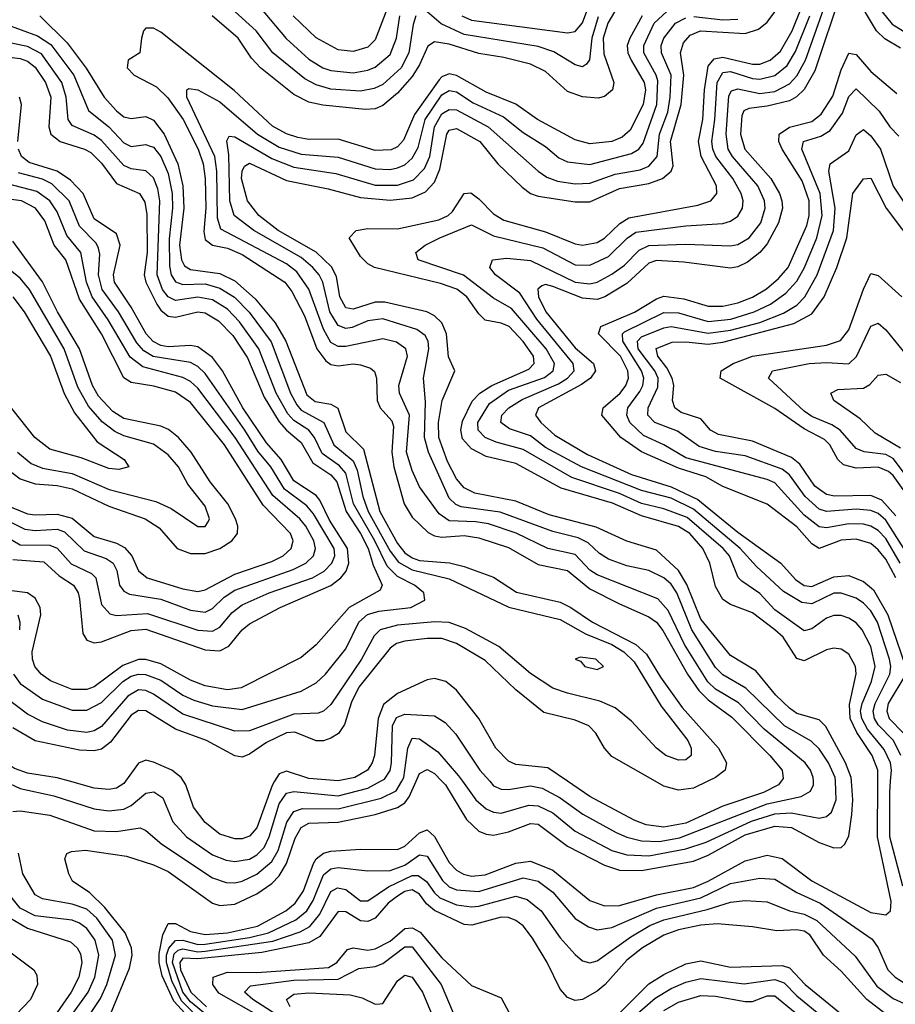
# Model space of a CAD drawing. Header units: inches. Extents: x 884549 to 1028252, y 526810 to 653624.
# Tile 325 of 656: x 891129 to 893496, y 629397 to 632060. Entities that reach past the tile are written whole.
import ezdxf

# ---------------------------------------------------------------- set-up
doc = ezdxf.new("R2010")
doc.units = ezdxf.units.IN
doc.header["$MEASUREMENT"] = 0
doc.layers.add('A8692', color=7, linetype='Continuous')
doc.layers.add('A8693', color=7, linetype='Continuous')

msp = doc.modelspace()

# ---------------------------------------------------------------- linework, layer by layer
at = {"layer": 'A8692', "color": 5}
for points, elevation in [([(891087.5, 630000), (891130, 629980.8), (891220.9, 629960.9), (891330, 629925.6), (891370, 629920.3), (891410, 629924.8), (891430, 629934.8), (891470, 629967.5), (891491.6, 629971.6), (891515.3, 629955.3), (891543, 629890), (891579.4, 629850), (891650, 629801.4), (891686.5, 629786.5), (891710, 629782.9), (891750, 629789.8), (891770, 629801.2), (891790, 629821.3), (891803.2, 629850), (891830, 629939.1), (891850, 629968.1), (891870, 629972.4), (891990, 629960.9), (892070, 629981.6), (892104.3, 630000)], 3460), ([(891110, 629918.2), (891130, 629920.5), (891210, 629908.3), (891330, 629866), (891390, 629864.4), (891453.9, 629873.9), (891470, 629867.3), (891513, 629830), (891650, 629739.1), (891686.4, 629726.4), (891710, 629725.7), (891730, 629729.8), (891770, 629749), (891810, 629782.7), (891827.5, 629812.5), (891850.4, 629889.6), (891870, 629918.5), (891893.3, 629926.7), (891990, 629925.3), (892105.6, 629954.4), (892146.2, 629973.8), (892161.7, 630000)], 3440), ([(891374.5, 629370), (891425.7, 629494.3), (891432.8, 629530), (891431, 629550), (891413.4, 629590), (891358.6, 629658.6), (891317.9, 629697.9), (891271.6, 629730), (891261, 629750), (891250.9, 629790), (891255.6, 629804.4), (891269, 629810), (891306.1, 629813.9), (891417.3, 629797.3), (891490, 629774.3), (891530, 629755.8), (891650, 629670.4), (891670, 629664.1), (891710, 629668.1), (891770, 629695.2), (891810, 629723.5), (891830, 629744.3), (891850, 629777.5), (891873.8, 629846.2), (891890, 629875.1), (891910, 629886.6), (891990, 629889.5), (892090, 629910), (892150, 629928.7), (892170, 629941.9), (892182, 629958), (892200.6, 630000)], 3420), ([(891414.5, 630000), (891410, 629993.8), (891390, 629981), (891370, 629977.5), (891330, 629981.8), (891263.4, 630000)], 3480), ([(891595.9, 629350), (891545.7, 629405.7), (891513.4, 629473.4), (891505.3, 629510), (891505.6, 629534.4), (891515.6, 629584.4), (891530, 629615), (891550, 629615.8), (891590, 629593.7), (891630, 629585.9), (891690.6, 629590), (891771.9, 629608.1), (891848.2, 629650), (891873.3, 629670), (891896.1, 629703.9), (891922.8, 629777.2), (891930.1, 629789.9), (891950, 629805.5), (891970, 629810.8), (892050, 629816.3), (892150, 629815.3), (892170, 629824.1), (892210, 629860.2), (892230, 629868.4), (892250, 629851.1), (892290, 629780.3), (892310, 629759.2), (892328.4, 629748.4), (892350, 629743.7), (892387.1, 629747.1), (892470, 629778.8), (892510, 629783.8), (892570, 629760), (892670, 629677.3), (892710, 629662.8), (892750, 629663.7), (892850, 629693.3), (892950, 629712.6), (892990, 629729.5), (893090, 629785), (893150, 629800.6), (893190, 629790.9), (893270, 629730.8), (893430, 629644.9), (893470, 629639.1), (893483, 629650), (893485, 629675), (893447.5, 629850), (893448.6, 630000)], 3380), ([(891817.8, 630000), (891811.2, 629988.8), (891770, 629873.7), (891750, 629851.7), (891730, 629844.7), (891710, 629844), (891670, 629857.1), (891630, 629888.3), (891598.9, 629930), (891577.6, 629990), (891571.4, 630000)], 3480), ([(892270.1, 630000), (892279.6, 629990), (892336.2, 629896.2), (892370, 629864.9), (892390, 629856.6), (892410, 629854.7), (892450, 629863.5), (892510, 629885.8), (892530, 629884.2), (892610, 629824.9), (892710, 629773.5), (892750, 629759.9), (892810, 629758.6), (892950, 629784.2), (892990, 629800.5), (893090, 629855.2), (893170, 629878.6), (893215.2, 629875.2), (893290, 629834.8), (893330, 629819.9), (893350, 629820.7), (893359.3, 629830), (893370, 629852.4), (893378.9, 629910), (893381, 629950), (893377.3, 630000)], 3420), ([(892325.6, 630000), (892361.9, 629950), (892390, 629925.5), (892410, 629916.4), (892430, 629914), (892504.8, 629935.2), (892530, 629934), (892570, 629914.8), (892630, 629864.8), (892730, 629813.1), (892770, 629801.2), (892830, 629798.5), (892930, 629817.3), (892984.5, 629835.5), (893107.6, 629892.4), (893170, 629911.7), (893214.6, 629914.6), (893290, 629900.4), (893310, 629904.4), (893323.5, 629916.5), (893335.8, 629950), (893334, 630000)], 3440), ([(892399.4, 630000), (892410, 629988.1), (892430, 629979), (892450, 629978.1), (892510, 629987.7), (892541.1, 629981.1), (892590, 629955), (892651.2, 629911.2), (892741.7, 629861.7), (892770, 629848.5), (892810, 629838.5), (892857.3, 629837.3), (892912.6, 629847.4), (893150, 629938.7), (893241.5, 629958.5), (893266.3, 629973.7), (893274.5, 629990), (893274.4, 630000)], 3460), ([(893187.3, 630000), (893179.9, 629990), (893139.4, 629970), (893030, 629932.5), (892930, 629886.9), (892870, 629876.2), (892822.3, 629882.3), (892790, 629895.1), (892670, 629958.9), (892609.9, 630000)], 3480), ([(892989.2, 630000), (892950, 629981), (892910, 629976), (892870, 629986.6), (892846.7, 630000)], 3520), ([(893516.2, 629716.2), (893481.3, 629850), (893480.9, 629970), (893483.4, 630000)], 3360), ([(891305.2, 629350), (891347.4, 629412.6), (891364.5, 629450), (891387.8, 629530), (891379.4, 629570), (891337.5, 629630), (891310, 629653.7), (891270, 629668.1), (891190, 629682.2), (891170, 629692.5), (891136.9, 629750), (891125.5, 629805.5)], 3440), ([(891642.7, 629330), (891566, 629406), (891540, 629460), (891525.1, 629510), (891525.8, 629530), (891531.6, 629548.4), (891550, 629569.7), (891570, 629570.5), (891610, 629558.9), (891630, 629559.6), (891750, 629577.3), (891800.9, 629590), (891874.9, 629625.1), (891905.1, 629650), (891922.2, 629677.8), (891950, 629746.7), (891970, 629762.9), (891990, 629767.2), (892070, 629757.6), (892130, 629758.5), (892170, 629773), (892210, 629801.5), (892230, 629797.5), (892271.4, 629731.4), (892290, 629714.9), (892310, 629706), (892370, 629702), (892490, 629738.9), (892530, 629730.1), (892570, 629699.7), (892630, 629629.2), (892666.1, 629606.1), (892690, 629598.2), (892730, 629604.5), (892850, 629656.7), (892970, 629684.7), (893050, 629723.5), (893130, 629738.3), (893170, 629734.9), (893230, 629698.9), (893293.3, 629670), (893433.2, 629573.2), (893449.3, 629550), (893476.1, 629490), (893496, 629470), (893530, 629448.9)], 3360), ([(891680.2, 629330), (891590, 629403.2), (891569.9, 629430), (891541.4, 629510), (891546.3, 629533.7), (891557.2, 629542.8), (891570, 629546.9), (891610, 629538.6), (891630, 629540.1), (891812.7, 629567.3), (891887.1, 629592.9), (891912.6, 629607.4), (891939.8, 629640.2), (891970, 629701.6), (891987.9, 629712.1), (892010, 629707.5), (892050, 629676.7), (892070, 629677), (892125.3, 629714.7), (892190, 629745.1), (892205.5, 629745.5), (892228.9, 629728.9), (892250, 629698), (892264.8, 629684.8), (892310, 629666.3), (892350, 629660.7), (892370, 629662.5), (892470, 629689.2), (892500.7, 629680.7), (892538.9, 629650), (892590, 629576.8), (892630, 629531.3), (892650, 629514.8), (892670, 629509), (892690, 629514.3), (892780.8, 629579.2), (892832.5, 629610), (892870, 629625.7), (892987.1, 629652.9), (893050, 629673.2), (893090, 629677.2), (893150, 629673.7), (893209.8, 629649.8), (893250, 629640.4), (893283.9, 629623.9), (893387.3, 629527.3), (893445.7, 629445.7), (893490, 629412.3), (893550, 629385.5)], 3340), ([(891256.8, 629350), (891313.5, 629430), (891331.6, 629470), (891342.3, 629530), (891332.6, 629570), (891310, 629601.7), (891290, 629616.6), (891270, 629624), (891170, 629636.5), (891130, 629657.2), (891087.2, 629710)], 3460), ([(893470, 629370.6), (893419, 629410), (893350, 629486.9), (893301.9, 629530), (893265, 629585), (893250, 629594.3), (893230, 629597.9), (893175.4, 629595.4), (893110, 629606.3), (893014.3, 629614.3), (892970, 629611), (892910, 629598.4), (892870, 629583.6), (892812.6, 629550), (892770, 629516.5), (892711.9, 629450), (892690, 629432.4), (892650, 629410.1), (892630, 629407.1), (892610, 629415.3), (892590, 629437.4), (892554.9, 629510), (892515.4, 629575.4), (892490, 629609.1), (892470, 629623.6), (892450, 629631.7), (892430, 629632.3), (892351.1, 629611.1), (892330, 629612.4), (892250, 629650.5), (892228.7, 629668.7), (892210, 629694.4), (892190, 629706.3), (892170, 629701.7), (892150, 629689.6), (892125.1, 629670), (892090.1, 629629.9), (892070, 629620.9), (892050, 629623), (892010, 629647.2), (891990, 629648.2), (891940.2, 629579.8), (891910, 629563), (891783.1, 629536.9), (891610, 629520), (891570, 629521.2), (891561.5, 629510), (891563.6, 629490), (891591.2, 629430), (891633.6, 629390)], 3320), ([(891103.3, 629630), (891150, 629602.9), (891265.8, 629565.8), (891284.2, 629550), (891293, 629533), (891296.4, 629510), (891288.1, 629470), (891267.6, 629430), (891197.9, 629330)], 3480), ([(891781.6, 629361.6), (891667.4, 629427.4), (891650.5, 629450), (891651.9, 629470), (891690, 629483.5), (891770, 629483.2), (891963.4, 629496.6), (891986.4, 629510), (892014.5, 629545.5), (892030, 629550), (892070, 629542.8), (892090, 629546.5), (892130, 629568), (892170, 629601.8), (892190, 629604), (892211.7, 629591.7), (892270, 629522.8), (892350, 629448), (892430, 629414.2), (892473.2, 629333.2)], 3280), ([(891030, 629592.3), (891166.4, 629490), (891175.2, 629475.2), (891176.5, 629450), (891157.6, 629410), (891080.9, 629330)], 3520), ([(891850, 629350.8), (891759.2, 629410), (891736.6, 629430), (891752.9, 629447.1), (891870, 629462.2), (891990, 629464.8), (892045.9, 629494.1), (892090, 629499.2), (892110, 629507.3), (892170, 629552.3), (892190, 629552.6), (892268.4, 629450), (892310.1, 629350)], 3260), ([(892670, 629293.8), (892830, 629452.2), (892870, 629477.8), (892930, 629506.3), (892970, 629514.6), (893050, 629497.5), (893190, 629501.9), (893210, 629495.3), (893252.4, 629450), (893400, 629330)], 3280), ([(891860.3, 629390), (891849.9, 629410), (891870, 629424.1), (891910, 629428.1), (892022.3, 629422.3), (892054.5, 629414.5), (892090, 629397), (892102.2, 629397.8), (892110, 629399.2), (892150, 629460.1), (892170, 629475.3), (892190, 629470.5), (892217.9, 629430), (892270, 629305)], 3240), ([(892750.7, 629329.3), (892847, 629413), (892890, 629439.7), (892930, 629457), (892970, 629466.3), (893087.4, 629452.6), (893170, 629464.1), (893195.1, 629455.1), (893230, 629419.9), (893314.1, 629350)], 3260), ([(892870, 629380), (892910, 629402.7), (892970, 629420.3), (893010, 629418.4), (893090, 629404.4), (893110, 629404.4), (893150, 629419.5), (893170, 629419.6), (893279.9, 629330)], 3240)]:
    msp.add_lwpolyline(points, dxfattribs=dict(at, elevation=elevation))
at = {"layer": 'A8693', "color": 5}
for points, elevation in [([(892152.7, 632170), (892090, 632005), (892070, 631985.3), (892030, 631973.7), (891990, 631978.3), (891930.5, 632010.5), (891868.1, 632070)], 3580), ([(891747.9, 632130), (891848.7, 632008.7), (891910, 631952.7), (891948.3, 631930), (891970, 631922.8), (892030, 631916.4), (892070, 631923.3), (892090, 631931.6), (892130, 631965.6), (892147.8, 632010), (892156.7, 632070)], 3560), ([(893350, 632135), (893278.3, 631921.7), (893249.4, 631870.6), (893229.1, 631850.9), (893210, 631840.6), (893150, 631825.6), (893100.1, 631819.9), (893086.8, 631813.2), (893080.7, 631799.3), (893077.7, 631750), (893089.5, 631710), (893159.4, 631630), (893183.3, 631590), (893189.3, 631570), (893190.6, 631550), (893180.6, 631510), (893150, 631453.9), (893129.6, 631430), (893096.1, 631403.9), (893070, 631391.8), (893050, 631388.1), (892924.4, 631404.4), (892850, 631408.5), (892830, 631401.1), (892770, 631346.6), (892711.1, 631310), (892690, 631303), (892650, 631306.9), (892570, 631338), (892550, 631343.3), (892540.1, 631339.9), (892529.3, 631330.7), (892531.5, 631310), (892551, 631270), (892630, 631172.1), (892679.9, 631130), (892685.8, 631110), (892671.9, 631090), (892647.2, 631072.8), (892531.3, 631010), (892523.4, 630990), (892537.2, 630970), (892575.9, 630935.9), (892663.4, 630883.4), (892783.2, 630830), (892890, 630796.2), (892962.4, 630762.4), (893070, 630673.5), (893186.3, 630590), (893226.1, 630546.1), (893250, 630529.7), (893270, 630527.1), (893330, 630553.3), (893370, 630556.3), (893410, 630540.6), (893437.5, 630517.5), (893475.8, 630450), (893523.5, 630310)], 3320), ([(892752.4, 632107.6), (892718.4, 632050), (892705.7, 632010), (892707.7, 631967.7), (892734.6, 631890), (892731.3, 631870), (892710, 631852.2), (892692.2, 631847.8), (892650, 631850.7), (892610, 631865.3), (892550, 631919.7), (892510, 631939.5), (892437.8, 631957.8), (892370, 631968.2), (892290, 631993.2), (892250, 632000.2), (892231.7, 631988.3), (892210, 631937.3), (892190, 631906.2), (892150, 631861), (892110, 631827.5), (892090, 631818.9), (892063.4, 631816.6), (891948.5, 631828.5), (891910, 631836.6), (891870, 631857.8), (891779.7, 631930), (891755.7, 631955.7), (891719.7, 632010), (891649, 632070)], 3520), ([(893510, 631982.7), (893467.6, 632007.6), (893445.2, 632030), (893390, 632122.7)], 3320), ([(893274.4, 630000), (893274.3, 630010), (893267.1, 630030), (893252.5, 630050), (893141.1, 630141.1), (893071.9, 630211.9), (893010, 630249.5), (892988.9, 630268.9), (892926.1, 630370), (892882.3, 630462.3), (892853.7, 630493.7), (892690, 630558.6), (892670, 630570.6), (892630, 630613.6), (892556.8, 630630), (892470.8, 630670.7), (892396, 630696), (892362, 630702), (892290, 630704.4), (892263.1, 630723.1), (892210, 630796.2), (892190, 630840.2), (892174.6, 630890), (892182.4, 630990), (892155.4, 631050), (892154, 631070), (892177.3, 631150), (892172.6, 631170), (892147.6, 631187.6), (892110, 631197), (892010, 631175.7), (891990, 631175.7), (891970, 631186.4), (891950, 631222.8), (891910.6, 631330.6), (891878, 631378), (891850, 631399.2), (891672.8, 631492.8), (891663.4, 631523.4), (891661.2, 631650), (891656.2, 631690), (891580.9, 631850), (891580.4, 631870), (891586.2, 631873.8), (891610, 631870.1), (891670, 631837.9), (891771.4, 631750), (891830, 631715.1), (891890, 631696.4), (891990, 631687.9), (892090, 631656.6), (892130, 631654.9), (892150, 631658.9), (892170, 631667.6), (892190, 631685), (892205.7, 631714.3), (892225, 631790), (892270, 631856.4), (892290, 631868.1), (892310, 631864.3), (892354.5, 631834.5), (892436.6, 631796.6), (892490, 631754.7), (892550, 631717.2), (892586.3, 631686.3), (892610, 631675.2), (892670, 631668.4), (892782.4, 631697.6), (892802.8, 631710), (892814.5, 631725.5), (892851.3, 631830), (892854, 631894), (892849.7, 631910), (892816.5, 631970), (892815.9, 631990), (892844, 632050), (892878.1, 632081.9)], 3460), ([(892199.6, 632070), (892192.8, 632047.2), (892181, 631970), (892159.8, 631930), (892110, 631884.7), (892086.6, 631873.4), (892050, 631866.4), (891970, 631872.2), (891930, 631883.3), (891899.4, 631899.4), (891813, 631970), (891768.1, 632030), (891701.4, 632090)], 3540), ([(893377.3, 630000), (893376.6, 630010), (893361.4, 630050), (893308, 630148), (893290, 630166.1), (893230, 630183.5), (893210, 630197.4), (893173.2, 630233.2), (893118.5, 630298.5), (893050, 630340.1), (892970, 630438.9), (892932.1, 630532.1), (892910.1, 630570.1), (892850, 630625.4), (892770, 630649.5), (892687.2, 630687.2), (892560.3, 630720.3), (892470, 630757.8), (892359.5, 630779.5), (892330, 630793.9), (892310, 630817.9), (892284.9, 630864.9), (892261.6, 630930), (892261.2, 630970), (892271, 631030), (892305, 631110), (892287.8, 631147.8), (892282.5, 631210), (892270, 631240.1), (892250, 631259.1), (892229.5, 631269.5), (892115.8, 631295.8), (892090, 631296.2), (892030, 631276.5), (892010, 631280.1), (891993.9, 631310), (891985.4, 631365.4), (891971.6, 631391.6), (891930, 631431.2), (891827.4, 631490), (891775.3, 631530), (891744.1, 631570), (891728.7, 631630), (891730.2, 631649.8), (891736.8, 631663.2), (891750, 631672.1), (891850, 631624.7), (891962.2, 631602.2), (892050, 631578.5), (892130, 631572.1), (892190, 631578.2), (892226.2, 631593.8), (892250, 631620.1), (892264.7, 631655.3), (892283.4, 631750), (892290, 631760.7), (892310, 631765.3), (892372.6, 631730), (892421.7, 631670), (892486.9, 631606.9), (892509.7, 631589.7), (892530, 631582.1), (892630, 631567.2), (892670, 631567.6), (892750, 631602.9), (892830, 631616.3), (892866.3, 631630), (892890.3, 631649.7), (892895.2, 631664.8), (892888.6, 631730), (892917.3, 631830), (892924.4, 631910), (892915.1, 631970), (892923.1, 631996.9), (892941.7, 632018.3), (892968.9, 632030), (893090, 632022.8), (893126.1, 632033.9), (893150, 632053.2), (893170, 632081.3)], 3420), ([(893448.6, 630000), (893448.8, 630030), (893433.8, 630070), (893391.8, 630131.8), (893374.3, 630170), (893372.6, 630207.4), (893390.5, 630290.5), (893388.7, 630310), (893370, 630343.7), (893350, 630357.3), (893330, 630360.2), (893310, 630355.3), (893250, 630325.4), (893230, 630331.8), (893192.6, 630390), (893170.6, 630410), (893110, 630456), (893050, 630478), (893030, 630491.3), (893010, 630527.1), (892994.4, 630590), (892975.9, 630630), (892940.6, 630670), (892910, 630689.5), (892810, 630717.7), (892731.8, 630751.8), (892592.5, 630792.5), (892470, 630859.3), (892390, 630878.3), (892350, 630899.1), (892326.1, 630926.1), (892321.7, 630950), (892326.1, 630973.9), (892351.9, 631028.1), (892373.1, 631050), (892404.9, 631070), (892505.4, 631114.6), (892519.9, 631130), (892517.4, 631150), (892490, 631189.3), (892451.6, 631230), (892430, 631239.3), (892387.5, 631247.5), (892370, 631264.3), (892337.3, 631310), (892310.7, 631330.7), (892266.4, 631346.4), (892087.6, 631390), (892070, 631399.7), (892050, 631419.4), (892019.1, 631470), (892038, 631490), (892070, 631495), (892150, 631494.2), (892261.8, 631518.2), (892286.8, 631530), (892299, 631541), (892330, 631589.6), (892348.5, 631591.5), (892370, 631575.7), (892410, 631534.3), (892437.4, 631517.4), (892550, 631485.9), (892630, 631453.3), (892650, 631449.8), (892690, 631457.6), (892710, 631469.2), (892751.2, 631508.8), (892775.8, 631524.2), (892961.9, 631558.1), (892997, 631570), (893013.8, 631590), (893013, 631610), (892971.1, 631690), (892963.5, 631730), (892976, 631790), (892980.4, 631870), (892990, 631934.1), (893006.3, 631953.7), (893030, 631958.8), (893110, 631939.8), (893130, 631939.8), (893157.9, 631950), (893185.2, 631974.8), (893217.3, 632030), (893241.4, 632090)], 3380), ([(892692.2, 632067.8), (892675.2, 632010), (892669, 631951), (892660.8, 631939.2), (892650, 631932.7), (892630, 631938.1), (892572.7, 631972.7), (892530, 631987.5), (892330, 632019.4), (892268.2, 632048.2), (892230, 632081.2)], 3540), ([(892323.9, 632070), (892350, 632058.5), (892610, 632024.3), (892630, 632027.8), (892650, 632051.7), (892664.5, 632090)], 3560), ([(893511.2, 630070), (893490.8, 630110), (893450, 630153), (893439.7, 630170), (893436.3, 630190), (893441.6, 630210), (893480.8, 630290), (893483.6, 630310), (893480.4, 630330), (893448.2, 630430), (893430, 630461), (893410, 630482), (893390, 630495.7), (893350, 630508.9), (893330, 630508.4), (893270, 630479.7), (893243.3, 630483.3), (893193.5, 630513.5), (893120.8, 630580.8), (893076.6, 630630), (892950, 630736.4), (892890, 630765.6), (892810, 630786.2), (892647.2, 630850), (892550, 630902.8), (892510, 630934.6), (892452.8, 630952.8), (892429.9, 630970), (892432.3, 630990), (892450.7, 631010), (892487.1, 631032.9), (892585.2, 631074.8), (892609.6, 631090), (892627.4, 631110), (892624.8, 631130), (892526.9, 631250), (892480.4, 631320.4), (892415, 631370), (892399.5, 631390), (892406.6, 631410), (892445.4, 631414.6), (892510, 631408.2), (892630, 631350), (892670, 631345.1), (892690, 631349.8), (892730, 631371.4), (892764.1, 631395.9), (892803.3, 631436.7), (892830, 631448.9), (892930, 631452.7), (893050, 631448.5), (893070, 631451.7), (893100.7, 631470), (893132.1, 631510), (893143.8, 631550), (893142.1, 631570), (893124, 631610), (893056.1, 631690), (893044.2, 631710), (893038.7, 631750), (893045.9, 631854.1), (893052.9, 631867.1), (893070, 631873), (893130, 631860), (893170, 631865.8), (893210, 631886), (893230, 631907.9), (893253.1, 631950), (893303, 632090)], 3340), ([(893460.7, 632080.7), (893487.3, 632047.3), (893530, 632021.6)], 3340), ([(891183.4, 632070), (891257.2, 631997.2), (891308.5, 631928.5), (891356.6, 631850), (891390, 631813.1), (891410, 631797.3), (891430, 631792.2), (891470, 631797.5), (891490, 631787.6), (891518.9, 631750), (891555.7, 631670), (891570, 631610.8), (891572.2, 631550), (891560.7, 631450), (891566, 631410), (891574.5, 631394.5), (891590, 631384.1), (891670, 631373.2), (891710, 631353.9), (891765, 631305), (891819.5, 631239.5), (891848.5, 631190), (891905, 631045), (891927.3, 631027.3), (891970, 631020.2), (891988.8, 631008.8), (892010, 630945.3), (892058.1, 630898.1), (892102.3, 630730), (892150, 630643.3), (892170, 630617.9), (892190, 630603.9), (892210, 630597.3), (892290.4, 630590.4), (892330, 630581), (892410, 630552), (892471.9, 630511.9), (892590, 630484.5), (892619.1, 630470), (892677.2, 630430), (892794.6, 630370), (892823.7, 630343.7), (892861.5, 630281.5), (892919.9, 630199.9), (893018.3, 630090), (893039.5, 630050), (893035.6, 630030), (893009.9, 630010), (892989.2, 630000)], 3520), ([(892811.6, 632070), (892777.8, 632010), (892771.3, 631990), (892773.1, 631970), (892782.2, 631950), (892817.2, 631890), (892820.2, 631870), (892814.5, 631830), (892779.1, 631760.9), (892757.7, 631742.3), (892730, 631730.6), (892670, 631724.1), (892630, 631734.8), (892528.6, 631790), (892470, 631831.2), (892390, 631863.6), (892310, 631908.4), (892290, 631913), (892270, 631905.6), (892263, 631897), (892196.3, 631803.7), (892166.5, 631733.5), (892150, 631716.2), (892132.5, 631707.5), (892090, 631706), (891990, 631736.2), (891910, 631735.9), (891880.9, 631740.9), (891850, 631750.8), (891811.8, 631771.8), (891708.5, 631868.5), (891510, 632026.1), (891490, 632036.4), (891470, 632036.8), (891463.6, 632030), (891457.9, 632010), (891453, 631970), (891421.6, 631950), (891419.4, 631930), (891438.2, 631910), (891498.1, 631878), (891528.7, 631848.7), (891570.2, 631790.2), (891611.1, 631710), (891624.7, 631670), (891629.8, 631630), (891631.8, 631550), (891626.8, 631486.8), (891630, 631465.5), (891649.9, 631450), (891690, 631441.4), (891730, 631424.5), (891845.4, 631350), (891864.3, 631324.3), (891898.5, 631258.5), (891932.1, 631170), (891956.7, 631136.7), (891970, 631127), (891990, 631124), (892030, 631129.1), (892050, 631126.7), (892077.1, 631117.1), (892088, 631108), (892093.7, 631090), (892095, 631030), (892103.5, 631010), (892134.8, 630974.8), (892139.4, 630959.4), (892134.6, 630890), (892140.5, 630850), (892168.3, 630750), (892190, 630714.1), (892233.1, 630673.1), (892250, 630663.4), (892270, 630660), (892330, 630665), (892370, 630658.8), (892450, 630631.9), (892530, 630586.5), (892610, 630569.9), (892670, 630520.6), (892750, 630479.5), (892830, 630445.1), (892850, 630429.9), (892867.8, 630407.8), (892934, 630290), (892965.1, 630245.1), (892990, 630220.1), (893053.7, 630173.7), (893156.9, 630070), (893189.9, 630030), (893192.7, 630007.3), (893187.3, 630000)], 3480), ([(893334, 630000), (893333.7, 630010), (893315.2, 630050), (893290, 630087.5), (893268.5, 630108.5), (893196.7, 630150), (893091.9, 630251.9), (893030, 630287.7), (893010, 630307.8), (892946.1, 630410), (892905.1, 630510), (892890, 630533.1), (892870, 630550.5), (892830, 630569.9), (892770, 630582.9), (892720.4, 630600.4), (892695.8, 630615.8), (892665.2, 630645.2), (892638.6, 630658.6), (892570, 630675.4), (892428, 630728), (892322.5, 630742.5), (892308.2, 630748.2), (892290, 630765.6), (892233.8, 630890), (892223.1, 630930), (892225.8, 631025.8), (892220.3, 631090), (892234.8, 631170), (892233.3, 631190), (892225.3, 631205.3), (892202, 631222), (892110, 631250.4), (892070, 631245.4), (892027.1, 631227.1), (892010, 631224.6), (891990, 631232.7), (891966.8, 631270), (891948.4, 631350), (891938.3, 631370), (891920.8, 631390), (891890, 631416.4), (891761.6, 631490), (891708.3, 631530), (891696.5, 631570), (891694, 631694), (891688.3, 631731.7), (891695.3, 631744.7), (891710, 631743.3), (891810, 631684.5), (891870, 631660.6), (891983.4, 631643.4), (892090, 631612.2), (892150, 631612), (892193.2, 631626.8), (892223.1, 631656.9), (892237.2, 631690), (892250, 631770), (892270, 631805.1), (892290, 631817.3), (892310, 631815.8), (892394.8, 631770), (892530.1, 631650), (892554, 631634), (892582.9, 631622.9), (892630, 631616), (892670, 631617.3), (892738.3, 631641.7), (892806.1, 631653.9), (892830, 631663.5), (892852.2, 631690), (892858.7, 631750), (892880.7, 631810), (892887.7, 631850), (892890.1, 631910.1), (892864, 631970), (892863.2, 631990), (892870, 632010.1), (892901.6, 632050), (892930, 632064.7)], 3440), ([(893483.4, 630000), (893486, 630030), (893482.8, 630050), (893465.8, 630085.8), (893421, 630141), (893405.2, 630170), (893402, 630190), (893406.4, 630210), (893431.7, 630270), (893441.7, 630310), (893430, 630364.5), (893406.3, 630410), (893390, 630428.5), (893370, 630441.2), (893350, 630448.4), (893330, 630448.8), (893310, 630441), (893270, 630412.2), (893250, 630406.7), (893170, 630464.1), (893130, 630507.8), (893081.3, 630541.3), (893071.5, 630551.5), (893047.3, 630610), (893030.7, 630630), (892933.3, 630713.3), (892870, 630737.3), (892810, 630751.4), (892750, 630778.1), (892621.4, 630821.4), (892490, 630897.6), (892417.2, 630917.2), (892387.5, 630930), (892368, 630950), (892367.2, 630970), (892398.6, 631021.4), (892450, 631057.6), (892547.9, 631092.1), (892570.8, 631110), (892574.6, 631130), (892551.7, 631170), (892458.3, 631278.3), (892410, 631306.3), (892328.5, 631368.5), (892205.8, 631410), (892199.3, 631430), (892224.8, 631450), (892264.2, 631470), (892350, 631505.3), (892410, 631475.5), (892542.6, 631442.6), (892630, 631397), (892670, 631395.8), (892720.6, 631419.4), (892770.9, 631469.1), (892794.7, 631485.3), (892930, 631502.1), (893030, 631508.8), (893050, 631515.2), (893070, 631528.7), (893082.5, 631550), (893084.7, 631570), (893079.6, 631590), (893056.7, 631630), (893011.1, 631690), (893002.3, 631710), (892999.7, 631730), (893008.4, 631790), (893014.5, 631890), (893030, 631917), (893050, 631920), (893110, 631900.8), (893130, 631898.8), (893170, 631908.5), (893203.7, 631936.3), (893226.2, 631973.8), (893265.2, 632070)], 3360), ([(892951.4, 632068.6), (893030, 632059), (893070, 632061)], 3440), ([(891088.3, 632048.3), (891176.3, 632016.3), (891212.8, 631992.8), (891275, 631910), (891314.3, 631814.3), (891370, 631769.9), (891410, 631726.5), (891430, 631716.4), (891470, 631722.1), (891479, 631719), (891490, 631714.9), (891510, 631689.9), (891530, 631643.4), (891540.6, 631590), (891541.5, 631550), (891532.5, 631467.5), (891533.6, 631393.6), (891538, 631370), (891550, 631350.7), (891570, 631344), (891630, 631345.2), (891670, 631334), (891709.3, 631309.3), (891748.7, 631268.7), (891808.1, 631188.1), (891861.1, 631050), (891877.9, 631017.9), (891890, 631004.1), (891950.6, 630970.6), (891977.7, 630910), (892030, 630867.1), (892041.2, 630841.2), (892056.5, 630770), (892070.9, 630730), (892130, 630622.8), (892152.5, 630592.5), (892190, 630571.5), (892290, 630547.9), (892450.9, 630470.9), (892590, 630437.9), (892658.8, 630398.8), (892729.9, 630370), (892762.3, 630350), (892790, 630323.4), (892862.9, 630202.9), (892934.9, 630110), (892944, 630090), (892944.4, 630070), (892930, 630057.8), (892910, 630057), (892875.8, 630070), (892850.2, 630090), (892782.3, 630162.3), (892738.6, 630198.6), (892697.1, 630217.1), (892610, 630237.9), (892570, 630252.1), (892510, 630291.8), (892424.4, 630364.4), (892333.5, 630413.5), (892289.6, 630429.6), (892250.8, 630430.8), (892150, 630421.8), (892103.6, 630410), (892087, 630393), (892052.3, 630330), (891970, 630207.4), (891950, 630189.2), (891935.9, 630184.1), (891870, 630181.4), (891750, 630136.3), (891710, 630135.7), (891570, 630181.3), (891490, 630235.2), (891470, 630245.1), (891450, 630247.1), (891420.6, 630230), (891350, 630148.1), (891330, 630136.6), (891310, 630132.3), (891258.2, 630138.2), (891190, 630161), (891150, 630181.8), (891090, 630226.6)], 3540), ([(891112, 630290), (891130, 630264.3), (891190, 630222), (891270, 630192), (891310, 630192.1), (891350, 630212.7), (891407.8, 630270), (891430, 630284.6), (891450, 630289.8), (891468.9, 630288.9), (891510, 630273.3), (891570, 630232.7), (891599.5, 630219.5), (891650, 630204.4), (891730, 630193.7), (891890, 630244.1), (891930, 630266), (891955.4, 630290), (892010, 630357.8), (892045.8, 630430), (892069, 630451), (892099.5, 630460.5), (892186.2, 630470), (892223.7, 630490), (892220.9, 630510), (892195.8, 630530), (892150, 630554), (892121.7, 630581.7), (892088.6, 630650), (892031.5, 630750), (892010, 630833.5), (891993.3, 630853.3), (891946.5, 630886.5), (891925.8, 630930), (891910.5, 630950), (891870, 630976), (891853.7, 630993.7), (891822.4, 631050), (891775, 631170), (891722.8, 631242.8), (891690, 631276.7), (891650, 631301.8), (891610, 631309), (891550, 631300.5), (891530, 631310.5), (891514.6, 631330), (891500, 631370), (891507.9, 631570), (891501.9, 631601.9), (891490, 631631.7), (891470, 631651), (891430, 631656.7), (891410, 631665.2), (891350, 631733.2), (891330, 631747.5), (891270, 631773.7), (891259.3, 631790), (891254.4, 631850), (891242.6, 631890), (891187.5, 631967.5), (891150, 631987.5), (891039.2, 632010)], 3560), ([(891004.5, 631970), (891130, 631954.8), (891150, 631947.4), (891170, 631931.8), (891198.2, 631890), (891212.7, 631850), (891207.3, 631770), (891212.4, 631750), (891238.4, 631730), (891303.4, 631710), (891320.5, 631700.5), (891350, 631671.6), (891390, 631616.8), (891452.5, 631590), (891466.7, 631566.7), (891472.6, 631532.6), (891473.5, 631430), (891465.4, 631370), (891469.4, 631350), (891499.4, 631290), (891510, 631273.8), (891530, 631257.6), (891550, 631254.8), (891610, 631269.7), (891630, 631266.8), (891665.7, 631245.7), (891705.2, 631205.2), (891744.8, 631144.8), (891790, 631038.6), (891830, 630972.4), (891849.6, 630949.6), (891890, 630916), (891920.9, 630860.9), (891970, 630828.9), (891986.2, 630810), (892011.1, 630730), (892050.4, 630670), (892070.4, 630630), (892084.2, 630584.2), (892108.8, 630530), (892103.3, 630516.7), (892019.3, 630470), (891930, 630369), (891890, 630335), (891727.6, 630252.4), (891690, 630247.4), (891630, 630258.1), (891590, 630273.2), (891510, 630317.4), (891470, 630329.2), (891450, 630329.1), (891407.3, 630312.7), (891330, 630255.8), (891310, 630248.4), (891270, 630248.1), (891211.5, 630271.5), (891186.6, 630290), (891169.7, 630310), (891162.9, 630330), (891162.7, 630350), (891185.8, 630450), (891184.3, 630470), (891170, 630495), (891149.8, 630509.8), (891050, 630522.4)], 3580), ([(893497.7, 630550), (893470, 630600.4), (893450, 630626.2), (893430, 630642.9), (893390, 630654.5), (893350, 630652.2), (893290, 630630), (893270, 630641.9), (893230, 630688.3), (893150, 630749.9), (893030, 630797.4), (892983.7, 630823.7), (892910, 630846.9), (892810, 630891.2), (892754.1, 630930), (892702.6, 630990), (892705.9, 631010), (892752.1, 631050), (892767.4, 631070), (892774.2, 631090), (892773.2, 631110), (892753.4, 631150), (892693.1, 631210), (892699.7, 631230), (892791, 631269), (892850, 631305.1), (892870, 631312), (892924.5, 631304.5), (892990, 631284.8), (893030, 631284.8), (893070, 631294.4), (893110.3, 631309.7), (893148, 631332), (893180.5, 631359.5), (893206.5, 631390), (893256.6, 631503.4), (893262.9, 631530), (893263.4, 631570), (893244.3, 631624.3), (893190.2, 631710), (893181.3, 631730), (893181.9, 631750), (893210, 631769.3), (893270, 631784.6), (893295.3, 631804.7), (893326.8, 631853.2), (893350, 631924.2), (893370, 631969.1), (893390, 631965.5), (893430, 631919.5), (893500.5, 631860.5)], 3280), ([(893509.3, 630590), (893470, 630656.2), (893450, 630678.5), (893430, 630690.4), (893410, 630695), (893370, 630696.3), (893310, 630685.7), (893290, 630688.2), (893250, 630720.1), (893170, 630806.9), (893150, 630816.1), (892930, 630874.6), (892870.1, 630910.1), (892814.8, 630934.8), (892778.5, 630970), (892770.5, 630990), (892772.4, 631010), (892805.4, 631054.6), (892813.4, 631070), (892816, 631090), (892809.6, 631110), (892759.7, 631190), (892758.7, 631210), (892764.1, 631215.9), (892870, 631268.1), (892910, 631266.6), (892990, 631243.8), (893051.6, 631250), (893114.6, 631270), (893158.2, 631290), (893200.1, 631319.9), (893230, 631352.6), (893250.4, 631389.6), (893283.4, 631470), (893297.9, 631530), (893293.2, 631590), (893243.3, 631710), (893247.7, 631730), (893294.9, 631745.1), (893319.6, 631760.4), (893352.9, 631807.1), (893370, 631851.8), (893390, 631872.5), (893452.3, 631812.3), (893481.1, 631770), (893505.2, 631745.2)], 3260), ([(891123.9, 631730), (891133.6, 631830), (891128.4, 631850)], 3620), ([(893518.8, 630630), (893470, 630706.3), (893450, 630724), (893430, 630732.6), (893390, 630736), (893310, 630729.7), (893290, 630736), (893252.7, 630770), (893210, 630828.4), (893190, 630844.1), (893090, 630880), (893010, 630892.1), (892965.5, 630905.5), (892906.8, 630946.8), (892845.7, 630970), (892827, 630990), (892828.1, 631010), (892854.2, 631065.8), (892854.7, 631090), (892846.1, 631110), (892800.8, 631170), (892799.3, 631190), (892810, 631201.7), (892870, 631226.1), (892890, 631229.8), (892990, 631212.4), (893050, 631219.8), (893130, 631240.6), (893193.8, 631266.2), (893230, 631287.9), (893251, 631310), (893284.7, 631370), (893328.6, 631490), (893333.1, 631550), (893316.6, 631650), (893319.6, 631670), (893370, 631704.8), (893390, 631748.1), (893410, 631762.8), (893430, 631746), (893455.9, 631710), (893490, 631609.1), (893556.3, 631510)], 3240), ([(891110, 630599.6), (891193.4, 630593.4), (891235.6, 630555.6), (891273.6, 630530), (891286.4, 630510), (891290, 630493.1), (891299.3, 630399.3), (891310, 630382.1), (891330, 630374.6), (891350, 630376.8), (891430, 630407.6), (891470, 630411.8), (891630, 630355.5), (891670, 630353), (891694.4, 630365.6), (891730, 630409.7), (891750, 630425.7), (891833.1, 630470), (891970, 630529.4), (891996.9, 630550), (892011.5, 630568.5), (892018.1, 630590), (892015, 630630), (891965.8, 630705.8), (891940.3, 630760.3), (891930, 630773), (891870, 630812.7), (891835.5, 630870), (891795.6, 630915.6), (891732.1, 631010), (891676.5, 631110), (891650, 631146), (891610, 631174.7), (891590, 631178.7), (891530, 631175.2), (891510, 631178.6), (891489.4, 631189.4), (891470.2, 631210.2), (891430, 631282.5), (891384.5, 631350), (891382.2, 631370), (891400.2, 631450), (891390, 631480.9), (891330, 631521.4), (891300.1, 631590), (891266.1, 631626.1), (891230.1, 631650.1), (891153.8, 631673.8), (891133, 631690), (891125.4, 631710)], 3620), ([(890997.3, 630717.3), (891130, 630639.3), (891210, 630638.9), (891230, 630630.9), (891268.1, 630588.1), (891322.4, 630562.4), (891334.7, 630550), (891350, 630477.8), (891372.6, 630452.6), (891390, 630448.8), (891473.8, 630453.8), (891610, 630409.1), (891650, 630405.9), (891670, 630416.9), (891703.1, 630456.9), (891730, 630477.3), (891803.4, 630510), (891920.4, 630550), (891951.8, 630568.2), (891972.9, 630590), (891980.7, 630610), (891978.7, 630630), (891923.4, 630723.4), (891905.2, 630745.2), (891844.3, 630790), (891807.2, 630850), (891772.5, 630892.5), (891737.1, 630950), (891630, 631102.8), (891610, 631122.1), (891590, 631132.6), (891489.3, 631149.3), (891464.3, 631164.3), (891445.5, 631185.5), (891395.5, 631270), (891351.2, 631330), (891341.6, 631370), (891345.5, 631425.5), (891342, 631442), (891335, 631455), (891290, 631500.9), (891262.2, 631570), (891215.7, 631615.7), (891190, 631628.1), (891125.4, 631645.4)], 3640), ([(893497.7, 630717.7), (893460, 630760), (893430, 630772.9), (893331.4, 630771.4), (893310, 630775.3), (893278.2, 630798.2), (893238.1, 630858.1), (893215.7, 630875.7), (893110, 630920), (893017.6, 630937.6), (892996.4, 630950), (892970, 630980.4), (892917.4, 630997.4), (892899.7, 631010), (892894, 631030), (892897.2, 631070), (892892.9, 631090), (892878.6, 631118.6), (892854, 631150), (892849.1, 631170.9), (892892.6, 631187.4), (892930, 631188.6), (892990, 631182.5), (893030, 631188), (893221.6, 631238.4), (893270, 631264.4), (893303.9, 631310), (893337.5, 631390), (893364.9, 631470), (893380.9, 631590), (893410, 631629.5), (893430, 631630.8), (893471.7, 631550), (893556.8, 631436.8)], 3220), ([(891050, 630727.4), (891142.1, 630682.1), (891170, 630677.9), (891230, 630682), (891250, 630674.8), (891303.1, 630623.1), (891362.8, 630602.8), (891381.6, 630590), (891390.9, 630570), (891398.6, 630530), (891410, 630513.8), (891425.7, 630505.7), (891510, 630492.9), (891590, 630462.7), (891630, 630457.8), (891650, 630467.7), (891681.8, 630498.2), (891710, 630517.2), (891867.6, 630572.4), (891902.5, 630590), (891922.9, 630610), (891928.8, 630630), (891924.3, 630650), (891902.1, 630690), (891886.2, 630710), (891813.1, 630773.1), (891710.8, 630930), (891610, 631063.3), (891590, 631081.5), (891570, 631092), (891461.2, 631121.2), (891427.3, 631147.3), (891367.9, 631247.9), (891324.7, 631310), (891308.9, 631350), (891293.6, 631430), (891256, 631476), (891230, 631540.4), (891210, 631570.2), (891174.9, 631594.9), (891096, 631616)], 3660), ([(891090, 630747.8), (891150, 630723.7), (891170, 630720.2), (891230, 630722.8), (891270, 630711.5), (891330, 630662), (891390, 630644.2), (891412.3, 630632.3), (891431.5, 630610), (891449.6, 630569.6), (891473.5, 630550), (891570, 630520.3), (891610, 630513.1), (891630, 630517.7), (891710, 630560), (891810, 630594.3), (891841.1, 630610), (891863, 630630), (891867.9, 630650), (891861.2, 630670), (891787.1, 630747.1), (891682, 630910), (891590, 631024), (891550, 631052.6), (891491.2, 631068.8), (891430, 631078.6), (891410, 631091.6), (891349.5, 631210), (891290, 631304), (891253, 631410), (891221.8, 631450), (891196.1, 631516.1), (891171.4, 631550), (891133.6, 631570), (891070, 631578.1)], 3680), ([(891087.3, 630850), (891130, 630818), (891170, 630804.9), (891230, 630799.6), (891270, 630790.6), (891370, 630744.5), (891467.7, 630710), (891505.5, 630685.5), (891554.6, 630630), (891590, 630615.7), (891630, 630615.9), (891670, 630629.8), (891701.9, 630650), (891717.2, 630670), (891718, 630690), (891711.9, 630710), (891691, 630750), (891643.3, 630810), (891592.1, 630890), (891557.9, 630930), (891531.2, 630951.2), (891510, 630960.8), (891410, 630981.1), (891380.5, 631000.5), (891342, 631042), (891325.3, 631070), (891290, 631170), (891230.4, 631270), (891190, 631351.2), (891110, 631460.6)], 3720), ([(891122.8, 630890), (891159.4, 630859.4), (891190, 630846.8), (891270, 630832.5), (891370.6, 630789.4), (891496.7, 630756.7), (891538.2, 630738.2), (891610, 630689.5), (891630, 630689.5), (891638.4, 630701.6), (891641.7, 630710), (891630, 630744), (891583.3, 630803.3), (891558.1, 630850), (891530, 630883), (891490, 630911.4), (891410, 630934.3), (891385.8, 630945.8), (891352, 630972), (891314.9, 631014.9), (891286, 631066), (891248.6, 631170), (891155, 631330), (891130, 631360.9), (891090, 631392.1)], 3740), ([(893590, 630687.2), (893490, 630827.2), (893478, 630838), (893450, 630849.8), (893390, 630846.7), (893356, 630856), (893340.2, 630870), (893318.6, 630910), (893304.7, 630924.7), (893250, 630952.9), (893170, 631007.9), (893022.3, 631090), (893025.2, 631110), (893057.3, 631130), (893110, 631149.4), (893310, 631179.3), (893347.9, 631192.1), (893370, 631221.4), (893410, 631331.1), (893430, 631373.1), (893450, 631367.5), (893513.4, 631310)], 3180), ([(891110, 631310.3), (891141.1, 631270), (891211.7, 631150), (891248.7, 631048.7), (891276.9, 630996.9), (891338.4, 630918.4), (891410.9, 630870), (891423.6, 630850), (891396.7, 630843.3), (891370, 630845.5), (891294.4, 630874.4), (891210, 630897.9), (891169.2, 630930), (891090.5, 631030)], 3760), ([(893590, 630740.2), (893490, 630873.3), (893470, 630883.7), (893411.4, 630891.4), (893390, 630899.6), (893347, 630950), (893324.3, 630964.3), (893270, 630987), (893250, 631000.9), (893152.8, 631090), (893164.4, 631110), (893263.5, 631130), (893310, 631133), (893370.7, 631129.3), (893391.5, 631148.5), (893430, 631230.8), (893450, 631238.6), (893470, 631220.8), (893528.7, 631148.7)], 3160), ([(893510, 630900.7), (893441.3, 630941.3), (893400.6, 630980.6), (893329.8, 631030), (893322, 631050), (893340.4, 631059.6), (893410, 631063.6), (893426.9, 631073.1), (893450, 631098.2), (893470, 631100.7), (893510, 631078.1)], 3140), ([(891123.1, 630450), (891129.1, 630430), (891127.9, 630410)], 3560), ([(892846.7, 630000), (892730, 630066.9), (892709.6, 630090), (892686.7, 630130), (892667, 630150), (892630, 630165.6), (892545.8, 630185.8), (892470, 630247.7), (892386.7, 630326.7), (892310, 630372.8), (892270, 630386.2), (892230, 630386.2), (892170, 630378.7), (892147.8, 630372.2), (892130, 630359.7), (892045.8, 630254.2), (892025.9, 630214.1), (892006.8, 630153.2), (891990.4, 630129.6), (891970, 630116.4), (891950, 630109.7), (891930, 630109.4), (891872.8, 630132.8), (891850, 630131.1), (891795.5, 630104.5), (891750, 630073), (891730, 630065.6), (891710, 630068.8), (891633.6, 630110), (891550, 630141.4), (891470, 630190.6), (891450, 630191.6), (891430, 630178.8), (891374, 630106), (891350, 630087.3), (891330, 630082.6), (891290, 630084.6), (891170, 630109.8), (891110, 630144.8)], 3520), ([(892609.9, 630000), (892556.5, 630036.5), (892470, 630045.7), (892450, 630054.1), (892416, 630090), (892369.7, 630170), (892310, 630246.5), (892280.6, 630270), (892250, 630278.4), (892230, 630274.3), (892150, 630237), (892111.9, 630208.1), (892098, 630170), (892087.6, 630070), (892081.5, 630050), (892068.7, 630030), (892034.9, 630010), (891990, 630001.2), (891910, 630007.3), (891850, 630027.4), (891830, 630020.4), (891817.8, 630000)], 3480), ([(893524.1, 630290), (893477, 630210), (893473.3, 630190), (893479, 630170), (893517.9, 630130)], 3320), ([(891263.4, 630000), (891230, 630009.1), (891150, 630021.8), (891114.4, 630034.4), (891070, 630063.3), (890990, 630136.5), (890930, 630179.3), (890870, 630194.8), (890847.5, 630192.5), (890843, 630177), (890846.9, 630150), (890904.6, 630010), (890906.5, 630000)], 3480), ([(892104.3, 630000), (892114.5, 630005.5), (892130, 630028.9), (892134, 630050), (892136.1, 630150), (892147.8, 630172.2), (892170, 630181.4), (892250, 630176.8), (892279.1, 630159.1), (892307.7, 630127.7), (892372.5, 630030), (892399.4, 630000)], 3460), ([(892161.7, 630000), (892167.6, 630010), (892178.1, 630090), (892190, 630116.9), (892210, 630114.4), (892259.5, 630079.5), (892314.8, 630014.8), (892325.6, 630000)], 3440), ([(891571.4, 630000), (891565.2, 630010), (891539.8, 630030), (891490, 630052), (891470, 630057.4), (891450, 630048.7), (891414.5, 630000)], 3480), ([(892200.6, 630000), (892210, 630021.4), (892230, 630032.3), (892250, 630021.1), (892270.1, 630000)], 3420)]:
    msp.add_lwpolyline(points, dxfattribs=dict(at, elevation=elevation))
at = {"layer": 'A8693', "color": 5, "elevation": 3560}
msp.add_lwpolyline([(892644.4, 630335.6), (892630.8, 630330), (892644.5, 630324.5), (892656.4, 630310), (892690, 630302.6), (892707.3, 630310), (892686, 630330)], close=True, dxfattribs=at)

doc.saveas('drawing.dxf')
